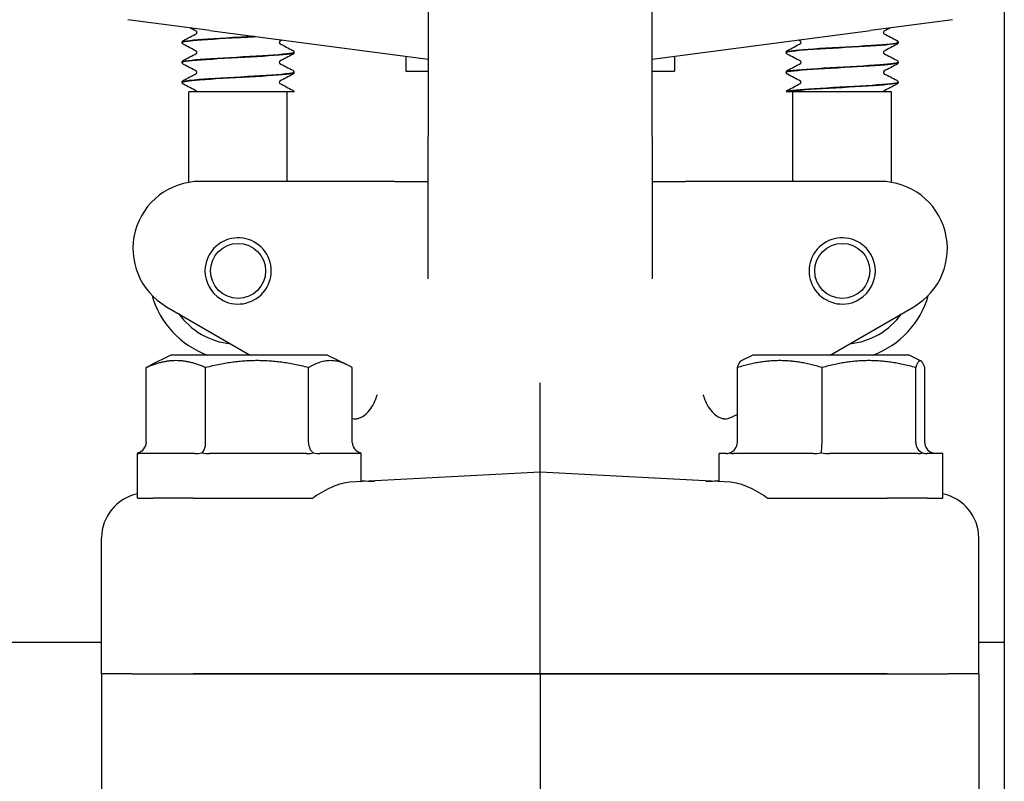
# Model space of a CAD drawing. Header units: inches. Extents: x 18 to 846, y -67 to 561.
# Tile 469 of 656: x 441.79 to 444.54, y 260.9 to 263.03. Entities that reach past the tile are written whole.
import ezdxf

# ---------------------------------------------------------------- set-up
doc = ezdxf.new("R2010")
doc.units = ezdxf.units.IN
doc.header["$LTSCALE"] = 24
doc.header["$MEASUREMENT"] = 0
doc.layers.add('Visible (ANSI)', color=7, linetype='Continuous', lineweight=30)

msp = doc.modelspace()

# ---------------------------------------------------------------- linework, layer by layer
at = {"layer": 'Visible (ANSI)'}
for p, q in [((444.53743, 293.04286), (444.53743, 257.29286)), ((442.92843, 263.71536), (442.92843, 262.70536)), ((443.55343, 262.70536), (443.55343, 263.71536)), ((442.31791, 263.00188), (442.08902, 263.03202)), ((444.39284, 263.03202), (444.16395, 263.00188)), ((442.31791, 263.00188), (442.92843, 262.92151)), ((443.55343, 262.92151), (444.16395, 263.00188)), ((442.24093, 262.9682), (442.24093, 262.96878)), ((444.24093, 262.9682), (444.24093, 262.96878)), ((442.55343, 262.9404), (442.55343, 262.94098)), ((443.92843, 262.9404), (443.92843, 262.94098)), ((442.24093, 262.91259), (442.24093, 262.91317)), ((442.86593, 262.92973), (442.86593, 262.88792)), ((443.61593, 262.92973), (443.61593, 262.88792)), ((444.24093, 262.91259), (444.24093, 262.91317)), ((442.55343, 262.88479), (442.55343, 262.88537)), ((442.86593, 262.88792), (442.92843, 262.88792)), ((443.55343, 262.88792), (443.61593, 262.88792)), ((443.92843, 262.88479), (443.92843, 262.88537)), ((442.24093, 262.85698), (442.24093, 262.85756)), ((444.24093, 262.85698), (444.24093, 262.85756)), ((442.4256, 262.83036), (442.25968, 262.83036)), ((442.25968, 262.57774), (442.25968, 262.83036)), ((442.537, 262.83036), (442.4256, 262.83036)), ((442.53468, 262.58036), (442.53468, 262.83036)), ((442.55337, 262.83036), (442.537, 262.83036)), ((443.9288, 262.83036), (443.92849, 262.83036)), ((443.92984, 262.83036), (443.9288, 262.83036)), ((443.96049, 262.83036), (443.92984, 262.83036)), ((443.94718, 262.58036), (443.94718, 262.83036)), ((444.08398, 262.83036), (443.96049, 262.83036)), ((444.22218, 262.83036), (444.08398, 262.83036)), ((444.22218, 262.57774), (444.22218, 262.83036)), ((442.92843, 262.30846), (442.92843, 262.70536)), ((443.55343, 262.70536), (443.55343, 262.30846)), ((442.74716, 262.58036), (442.29093, 262.58036)), ((442.83483, 262.58036), (442.74716, 262.58036)), ((442.83483, 262.58036), (442.92843, 262.58036)), ((443.55343, 262.58036), (443.64703, 262.58036)), ((443.7347, 262.58036), (443.64703, 262.58036)), ((444.19093, 262.58036), (443.7347, 262.58036)), ((442.19718, 262.23048), (442.43121, 262.09536)), ((444.05064, 262.09536), (444.28468, 262.23048)), ((442.20968, 262.09536), (442.15258, 262.06682)), ((442.64718, 262.09536), (442.20968, 262.09536)), ((442.64718, 262.09536), (442.70427, 262.06682)), ((443.83468, 262.09536), (443.80247, 262.07926)), ((444.27218, 262.09536), (443.83468, 262.09536)), ((444.27218, 262.09536), (444.30438, 262.07926)), ((442.14085, 261.85161), (442.14085, 262.0604)), ((442.30643, 261.85161), (442.30643, 262.0604)), ((442.59401, 261.85161), (442.59401, 262.0604)), ((442.71601, 261.85161), (442.71601, 262.0604)), ((443.7918, 261.85161), (443.7918, 262.0604)), ((444.02827, 261.85161), (444.02827, 262.0604)), ((444.2899, 261.85161), (444.2899, 262.0604)), ((444.31506, 261.85161), (444.31506, 262.0604)), ((443.24093, 261.76786), (443.24093, 262.01821)), ((443.7914, 261.94569), (443.7918, 261.94592)), ((442.11596, 261.82036), (442.11593, 261.82036)), ((442.11593, 261.69536), (442.11593, 261.82036)), ((442.27617, 261.82036), (442.11991, 261.82036)), ((442.58864, 261.82036), (442.31724, 261.82036)), ((442.74093, 261.82036), (442.62576, 261.82036)), ((442.74093, 261.74166), (442.74093, 261.82036)), ((443.76138, 261.82036), (443.74093, 261.82036)), ((443.74093, 261.74166), (443.74093, 261.82036)), ((444.00369, 261.82036), (443.78053, 261.82036)), ((444.29574, 261.82036), (444.04884, 261.82036)), ((444.36593, 261.82036), (444.32174, 261.82036)), ((444.36593, 261.69536), (444.36593, 261.82036)), ((443.24093, 261.76786), (442.70921, 261.74)), ((443.77265, 261.74), (443.24093, 261.76786)), ((443.24093, 261.64326), (443.24093, 261.76786)), ((442.11593, 261.69536), (442.15973, 261.69536)), ((442.27125, 261.69536), (442.15973, 261.69536)), ((442.27125, 261.69536), (442.30186, 261.69536)), ((442.30186, 261.69536), (442.46378, 261.69536)), ((442.46378, 261.69536), (442.60556, 261.69536)), ((443.8763, 261.69536), (444.01807, 261.69536)), ((444.01807, 261.69536), (444.18, 261.69536)), ((444.18, 261.69536), (444.21061, 261.69536)), ((444.32213, 261.69536), (444.21061, 261.69536)), ((444.32213, 261.69536), (444.36593, 261.69536)), ((443.24093, 261.20536), (443.24093, 261.64326)), ((442.01593, 261.20536), (442.01593, 261.58502)), ((444.46593, 261.20536), (444.46593, 261.58502)), ((442.01593, 261.29286), (440.27758, 261.29286)), ((444.53743, 261.29286), (444.46593, 261.29286)), ((442.01593, 261.20536), (442.01593, 260.7778)), ((442.10143, 261.20536), (442.01593, 261.20536)), ((442.10143, 261.20536), (442.01593, 261.20536)), ((442.10143, 261.20536), (442.27187, 261.20536)), ((442.10143, 261.20536), (442.27187, 261.20536)), ((442.27187, 261.20536), (443.24093, 261.20536)), ((443.24093, 261.20536), (442.27187, 261.20536)), ((443.24093, 261.20536), (444.20998, 261.20536)), ((443.24093, 261.20536), (443.24093, 260.75821)), ((444.20998, 261.20536), (443.24093, 261.20536)), ((444.20998, 261.20536), (444.38043, 261.20536)), ((444.20998, 261.20536), (444.38043, 261.20536)), ((444.46593, 261.20536), (444.38043, 261.20536)), ((444.46593, 261.20536), (444.38043, 261.20536)), ((444.46593, 261.20536), (444.46593, 260.7778))]:
    msp.add_line(p, q, dxfattribs=at)
for centre, radius in [((435.17843, 268.60536), 7.5), ((442.39718, 262.33036), 0.07688), ((444.08468, 262.33036), 0.07688)]:
    msp.add_circle(centre, radius, dxfattribs=at)
for centre, radius, start, end in [((435.17843, 268.60536), 7.588, 134.247392, 45.752608), ((442.29093, 262.39286), 0.1875, 90, 240), ((444.19093, 262.39286), 0.1875, 300, 90), ((442.39718, 262.33036), 0.0925, 122.15008, 237.84992), ((442.39718, 262.33036), 0.0925, 237.84992, 122.15008), ((444.08468, 262.33036), 0.0925, 57.84992, 302.15008), ((444.08468, 262.33036), 0.0925, 302.15008, 57.84992), ((442.39718, 262.33036), 0.25, 195.89001, 250.05156), ((444.08468, 262.33036), 0.25, 289.94844, 344.10999), ((442.39718, 262.33036), 0.20454, 215.75553, 264.24447), ((444.08468, 262.33036), 0.20454, 275.75553, 324.24447)]:
    msp.add_arc(centre, radius, start, end, dxfattribs=at)
for centre, major_axis, ratio, start_param, end_param in [((442.10491, 261.85161), (-0.03595, 0), 0.8693335, 1.9174431, 3.1415927), ((442.29118, 261.85161), (0, -0.03125), 0.4879975, 0.3466468, 1.5707963), ((442.6147, 261.85161), (0, -0.03125), 0.662309, 4.712389, 5.9365385), ((442.75195, 261.85161), (-0.03595, 0), 0.8693335, 0, 1.2241495), ((443.7591, 261.85161), (0.0327, 0), 0.9555533, 5.0590358, 6.2831853), ((444.02512, 261.85161), (0, -0.03125), 0.1006388, 0.3466468, 1.5707963), ((444.31946, 261.85161), (0, -0.03125), 0.9458753, 4.712389, 5.9365385), ((444.34776, 261.85161), (-0.0327, 0), 0.9555533, 0, 1.2241495), ((442.14141, 261.58507), (-0.12531, -0.00657), 0.9961843, 4.8646945, 6.2310249), ((444.34045, 261.58507), (0.12531, -0.00657), 0.9961843, 0.0521605, 1.4184909)]:
    msp.add_ellipse(centre, major_axis=major_axis, ratio=ratio, start_param=start_param, end_param=end_param, dxfattribs=at)
for points in [[(442.24466, 262.97413), (442.25662, 262.98039), (442.26857, 262.98666), (442.28051, 262.99294)], [(442.28051, 262.99966), (442.27446, 263.00284), (442.26841, 263.00602), (442.26236, 263.0092)], [(444.2195, 263.0092), (444.21345, 263.00602), (444.20739, 263.00284), (444.20135, 262.99966)], [(444.20135, 262.99294), (444.21329, 262.98666), (444.22524, 262.98039), (444.23719, 262.97413)], [(442.28051, 262.94405), (442.26857, 262.95033), (442.25662, 262.9566), (442.24466, 262.96286)], [(442.52028, 262.97524), (442.51814, 262.97411), (442.51599, 262.97298), (442.51385, 262.97186)], [(442.51385, 262.96513), (442.52579, 262.95885), (442.53774, 262.95258), (442.54969, 262.94632)], [(443.93216, 262.94632), (443.94412, 262.95258), (443.95607, 262.95885), (443.96801, 262.96513)], [(443.96801, 262.97186), (443.96587, 262.97298), (443.96372, 262.97411), (443.96158, 262.97524)], [(444.23719, 262.96286), (444.22524, 262.9566), (444.21329, 262.95033), (444.20135, 262.94405)], [(442.24466, 262.91852), (442.25662, 262.92478), (442.26857, 262.93104), (442.28051, 262.93733)], [(442.54969, 262.93505), (442.53774, 262.92879), (442.52579, 262.92253), (442.51385, 262.91624)], [(443.96801, 262.91624), (443.95607, 262.92253), (443.94412, 262.92879), (443.93216, 262.93505)], [(444.20135, 262.93733), (444.21329, 262.93104), (444.22524, 262.92478), (444.23719, 262.91852)], [(442.28051, 262.88844), (442.26857, 262.89472), (442.25662, 262.90099), (442.24466, 262.90725)], [(442.51385, 262.90952), (442.52579, 262.90324), (442.53774, 262.89697), (442.54969, 262.89071)], [(443.93216, 262.89071), (443.94412, 262.89697), (443.95607, 262.90324), (443.96801, 262.90952)], [(444.23719, 262.90725), (444.22524, 262.90099), (444.21329, 262.89472), (444.20135, 262.88844)], [(442.24466, 262.86291), (442.25662, 262.86917), (442.26857, 262.87543), (442.28051, 262.88172)], [(442.54969, 262.87944), (442.53774, 262.87318), (442.52579, 262.86691), (442.51385, 262.86063)], [(443.96801, 262.86063), (443.95607, 262.86691), (443.94412, 262.87318), (443.93216, 262.87944)], [(444.20135, 262.88172), (444.21329, 262.87543), (444.22524, 262.86917), (444.23719, 262.86291)], [(442.28051, 262.83283), (442.26857, 262.83911), (442.25662, 262.84538), (442.24466, 262.85164)], [(442.51385, 262.85391), (442.52579, 262.84763), (442.53774, 262.84136), (442.54969, 262.8351)], [(443.93216, 262.8351), (443.94412, 262.84136), (443.95607, 262.84763), (443.96801, 262.85391)], [(444.23719, 262.85164), (444.22524, 262.84538), (444.21329, 262.83911), (444.20135, 262.83283)], [(443.76947, 261.91968), (443.77786, 261.92336), (443.78533, 261.92659), (443.7918, 261.92938)], [(442.11596, 261.82036), (442.11607, 261.82036), (442.11646, 261.82085), (442.11712, 261.82222)], [(442.11712, 261.82222), (442.11779, 261.82085), (442.11876, 261.82036), (442.11991, 261.82036)], [(442.27617, 261.82036), (442.28248, 261.82036), (442.28945, 261.82085), (442.29636, 261.82222)], [(442.29636, 261.82222), (442.30327, 261.82085), (442.31049, 261.82036), (442.31724, 261.82036)], [(442.58864, 261.82036), (442.59484, 261.82036), (442.60142, 261.82085), (442.60767, 261.82222)], [(442.60767, 261.82222), (442.61391, 261.82085), (442.62016, 261.82036), (442.62576, 261.82036)], [(442.7409, 261.82036), (442.74079, 261.82036), (442.7404, 261.82085), (442.73974, 261.82222)], [(443.76138, 261.82036), (443.76395, 261.82036), (443.76699, 261.82085), (443.77021, 261.82222)], [(443.77021, 261.82222), (443.77343, 261.82085), (443.77701, 261.82036), (443.78053, 261.82036)], [(444.00369, 261.82036), (444.01083, 261.82036), (444.0186, 261.82085), (444.02619, 261.82222)], [(444.02619, 261.82222), (444.03379, 261.82085), (444.04161, 261.82036), (444.04884, 261.82036)], [(444.29574, 261.82036), (444.30031, 261.82036), (444.30504, 261.82085), (444.30941, 261.82222)], [(444.30941, 261.82222), (444.31378, 261.82085), (444.31803, 261.82036), (444.32174, 261.82036)], [(444.34548, 261.82036), (444.34291, 261.82036), (444.33987, 261.82085), (444.33665, 261.82222)], [(442.74093, 261.74401), (442.75591, 261.74373), (442.76833, 261.7431), (442.77806, 261.74361)]]:
    msp.add_open_spline(points, degree=3, dxfattribs=at)
for points, knots in [([(442.28211, 262.9963), (442.28211, 262.99737), (442.28167, 262.99837), (442.28096, 262.99933), (442.28071, 262.99952), (442.28052, 262.99966), (442.28049, 262.99967), (442.28049, 262.99967)], [0, 0, 0, 0, 0.017919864, 0.017919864, 0.032518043, 0.032518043, 0.040461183, 0.040461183, 0.040461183, 0.040461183]), ([(442.28049, 262.99293), (442.28049, 262.99293), (442.28065, 262.993), (442.28118, 262.99355), (442.28146, 262.99389), (442.28193, 262.99491), (442.28211, 262.9956), (442.28211, 262.9963)], [0.003893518, 0.003893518, 0.003893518, 0.003893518, 0.02135506, 0.02135506, 0.032660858, 0.032660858, 0.044379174, 0.044379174, 0.044379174, 0.044379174]), ([(444.20137, 262.99967), (444.20137, 262.99967), (444.2012, 262.9996), (444.20068, 262.99905), (444.2004, 262.99871), (444.19992, 262.99769), (444.19974, 262.997), (444.19974, 262.9963)], [0.003893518, 0.003893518, 0.003893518, 0.003893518, 0.02135506, 0.02135506, 0.032660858, 0.032660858, 0.044379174, 0.044379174, 0.044379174, 0.044379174]), ([(444.19974, 262.9963), (444.19974, 262.99523), (444.20019, 262.99423), (444.20089, 262.99327), (444.20115, 262.99308), (444.20134, 262.99294), (444.20137, 262.99293), (444.20137, 262.99293)], [0, 0, 0, 0, 0.017919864, 0.017919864, 0.032518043, 0.032518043, 0.040461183, 0.040461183, 0.040461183, 0.040461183]), ([(442.24093, 262.96881), (442.24099, 262.96994), (442.24141, 262.97101), (442.24239, 262.97248), (442.24292, 262.97296), (442.24384, 262.97367), (442.24426, 262.97392), (442.24466, 262.97413)], [0, 0, 0, 0, 0.015967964, 0.015967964, 0.031253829, 0.031253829, 0.045415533, 0.045415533, 0.045415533, 0.045415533]), ([(442.24466, 262.96286), (442.24403, 262.96319), (442.24336, 262.96359), (442.24226, 262.96473), (442.24186, 262.96523), (442.24121, 262.96652), (442.24097, 262.96733), (442.24093, 262.96818)], [0, 0, 0, 0, 0.022095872, 0.022095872, 0.033561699, 0.033561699, 0.045438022, 0.045438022, 0.045438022, 0.045438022]), ([(442.24119, 262.96818), (442.24126, 262.97005), (442.25154, 262.97192), (442.27102, 262.97379), (442.30024, 262.97659), (442.34941, 262.9794), (442.39894, 262.98221), (442.41509, 262.98312), (442.43114, 262.98403), (442.44642, 262.98495)], [-89.5382515, -89.5382515, -89.5382515, -89.5382515, -88.9043978, -88.9043978, -88.9043978, -87.9533052, -87.9533052, -87.9533052, -87.6432571, -87.6432571, -87.6432571, -87.6432571]), ([(442.44337, 262.98535), (442.42368, 262.98418), (442.40282, 262.98301), (442.38227, 262.98184), (442.33307, 262.97904), (442.2869, 262.97624), (442.26207, 262.97344), (442.2483, 262.97189), (442.2413, 262.97034), (442.24124, 262.96878)], [81.3805439, 81.3805439, 81.3805439, 81.3805439, 81.7769581, 81.7769581, 81.7769581, 82.7259477, 82.7259477, 82.7259477, 83.2522053, 83.2522053, 83.2522053, 83.2522053]), ([(442.51387, 262.97187), (442.51387, 262.97187), (442.5137, 262.97179), (442.51318, 262.97124), (442.5129, 262.9709), (442.51242, 262.96989), (442.51224, 262.9692), (442.51224, 262.96849)], [0.003893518, 0.003893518, 0.003893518, 0.003893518, 0.02135506, 0.02135506, 0.032660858, 0.032660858, 0.044379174, 0.044379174, 0.044379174, 0.044379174]), ([(442.51224, 262.96849), (442.51224, 262.96742), (442.51269, 262.96642), (442.51339, 262.96547), (442.51365, 262.96527), (442.51384, 262.96514), (442.51387, 262.96512), (442.51387, 262.96512)], [0, 0, 0, 0, 0.017919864, 0.017919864, 0.032518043, 0.032518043, 0.040461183, 0.040461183, 0.040461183, 0.040461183]), ([(443.92843, 262.94037), (443.92839, 262.94309), (443.95167, 262.94581), (443.98977, 262.94852), (444.02915, 262.95133), (444.08332, 262.95414), (444.1307, 262.95695), (444.17806, 262.95975), (444.21738, 262.96256), (444.23298, 262.96537), (444.23823, 262.96631), (444.24075, 262.96726), (444.24067, 262.9682)], [-92.6798442, -92.6798442, -92.6798442, -92.6798442, -91.7590058, -91.7590058, -91.7590058, -90.8072453, -90.8072453, -90.8072453, -89.8557102, -89.8557102, -89.8557102, -89.5353906, -89.5353906, -89.5353906, -89.5353906]), ([(444.24061, 262.96881), (444.24071, 262.96756), (444.23628, 262.9663), (444.22722, 262.96505), (444.20666, 262.96221), (444.16274, 262.95936), (444.11338, 262.95652), (444.06417, 262.95368), (444.01089, 262.95085), (443.97518, 262.94801), (443.94567, 262.94567), (443.9288, 262.94332), (443.92853, 262.94098)], [83.2493444, 83.2493444, 83.2493444, 83.2493444, 83.6742001, 83.6742001, 83.6742001, 84.6382389, 84.6382389, 84.6382389, 85.5995394, 85.5995394, 85.5995394, 86.393798, 86.393798, 86.393798, 86.393798]), ([(443.96961, 262.96849), (443.96961, 262.96957), (443.96917, 262.97056), (443.96846, 262.97152), (443.96821, 262.97171), (443.96802, 262.97185), (443.96799, 262.97187), (443.96799, 262.97187)], [0, 0, 0, 0, 0.017919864, 0.017919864, 0.032518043, 0.032518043, 0.040461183, 0.040461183, 0.040461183, 0.040461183]), ([(443.96799, 262.96512), (443.96799, 262.96512), (443.96815, 262.96519), (443.96868, 262.96575), (443.96896, 262.96609), (443.96943, 262.9671), (443.96961, 262.96779), (443.96961, 262.96849)], [0.003893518, 0.003893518, 0.003893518, 0.003893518, 0.02135506, 0.02135506, 0.032660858, 0.032660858, 0.044379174, 0.044379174, 0.044379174, 0.044379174]), ([(444.23719, 262.97413), (444.23783, 262.9738), (444.2385, 262.9734), (444.2396, 262.97226), (444.23999, 262.97176), (444.24064, 262.97047), (444.24089, 262.96965), (444.24093, 262.96881)], [0, 0, 0, 0, 0.022095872, 0.022095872, 0.033561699, 0.033561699, 0.045438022, 0.045438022, 0.045438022, 0.045438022]), ([(444.24093, 262.96818), (444.24087, 262.96704), (444.24044, 262.96598), (444.23946, 262.96451), (444.23894, 262.96403), (444.23801, 262.96332), (444.2376, 262.96307), (444.23719, 262.96286)], [0, 0, 0, 0, 0.015967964, 0.015967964, 0.031253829, 0.031253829, 0.045415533, 0.045415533, 0.045415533, 0.045415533]), ([(442.55332, 262.941), (442.5534, 262.94051), (442.55275, 262.94002), (442.55132, 262.93952), (442.54316, 262.9367), (442.50998, 262.93388), (442.46512, 262.93106), (442.42037, 262.92824), (442.36518, 262.92543), (442.32167, 262.92261), (442.27824, 262.9198), (442.24759, 262.91699), (442.24194, 262.91418), (442.24127, 262.91385), (442.24095, 262.91351), (442.24098, 262.91317)], [86.3909371, 86.3909371, 86.3909371, 86.3909371, 86.558303, 86.558303, 86.558303, 87.5147256, 87.5147256, 87.5147256, 88.4689986, 88.4689986, 88.4689986, 89.4213086, 89.4213086, 89.4213086, 89.5353906, 89.5353906, 89.5353906, 89.5353906]), ([(442.24113, 262.91257), (442.24101, 262.91331), (442.24253, 262.91406), (442.24579, 262.91481), (442.25808, 262.91762), (442.29468, 262.92043), (442.34098, 262.92324), (442.38727, 262.92605), (442.44203, 262.92886), (442.4834, 262.93167), (442.52476, 262.93448), (442.55165, 262.93729), (442.55334, 262.9401), (442.5534, 262.9402), (442.55343, 262.9403), (442.55342, 262.9404)], [-95.8214368, -95.8214368, -95.8214368, -95.8214368, -95.568359, -95.568359, -95.568359, -94.6156683, -94.6156683, -94.6156683, -93.6632144, -93.6632144, -93.6632144, -92.7109946, -92.7109946, -92.7109946, -92.6769833, -92.6769833, -92.6769833, -92.6769833]), ([(442.28211, 262.94069), (442.28211, 262.94176), (442.28167, 262.94276), (442.28096, 262.94372), (442.28071, 262.94391), (442.28052, 262.94404), (442.28049, 262.94406), (442.28049, 262.94406)], [0, 0, 0, 0, 0.017919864, 0.017919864, 0.032518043, 0.032518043, 0.040461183, 0.040461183, 0.040461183, 0.040461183]), ([(442.28049, 262.93731), (442.28049, 262.93731), (442.28065, 262.93739), (442.28118, 262.93794), (442.28146, 262.93828), (442.28193, 262.93929), (442.28211, 262.93999), (442.28211, 262.94069)], [0.003893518, 0.003893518, 0.003893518, 0.003893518, 0.02135506, 0.02135506, 0.032660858, 0.032660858, 0.044379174, 0.044379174, 0.044379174, 0.044379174]), ([(442.54969, 262.94632), (442.55033, 262.94599), (442.551, 262.94559), (442.5521, 262.94445), (442.55249, 262.94395), (442.55314, 262.94266), (442.55339, 262.94185), (442.55343, 262.941)], [0, 0, 0, 0, 0.022095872, 0.022095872, 0.033561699, 0.033561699, 0.045438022, 0.045438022, 0.045438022, 0.045438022]), ([(442.55343, 262.94037), (442.55337, 262.93924), (442.55294, 262.93817), (442.55196, 262.9367), (442.55144, 262.93622), (442.55051, 262.93551), (442.5501, 262.93527), (442.54969, 262.93505)], [0, 0, 0, 0, 0.015967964, 0.015967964, 0.031253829, 0.031253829, 0.045415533, 0.045415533, 0.045415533, 0.045415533]), ([(443.92843, 262.941), (443.92849, 262.94214), (443.92891, 262.9432), (443.92989, 262.94467), (443.93042, 262.94516), (443.93134, 262.94586), (443.93176, 262.94611), (443.93216, 262.94632)], [0, 0, 0, 0, 0.015967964, 0.015967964, 0.031253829, 0.031253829, 0.045415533, 0.045415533, 0.045415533, 0.045415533]), ([(443.93216, 262.93505), (443.93153, 262.93539), (443.93086, 262.93579), (443.92976, 262.93693), (443.92936, 262.93742), (443.92871, 262.93871), (443.92847, 262.93953), (443.92843, 262.94037)], [0, 0, 0, 0, 0.022095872, 0.022095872, 0.033561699, 0.033561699, 0.045438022, 0.045438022, 0.045438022, 0.045438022]), ([(444.20137, 262.94406), (444.20137, 262.94406), (444.2012, 262.94399), (444.20068, 262.94344), (444.2004, 262.94309), (444.19992, 262.94208), (444.19974, 262.94139), (444.19974, 262.94069)], [0.003893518, 0.003893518, 0.003893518, 0.003893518, 0.02135506, 0.02135506, 0.032660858, 0.032660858, 0.044379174, 0.044379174, 0.044379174, 0.044379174]), ([(444.19974, 262.94069), (444.19974, 262.93962), (444.20019, 262.93862), (444.20089, 262.93766), (444.20115, 262.93747), (444.20134, 262.93733), (444.20137, 262.93731), (444.20137, 262.93731)], [0, 0, 0, 0, 0.017919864, 0.017919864, 0.032518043, 0.032518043, 0.040461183, 0.040461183, 0.040461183, 0.040461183]), ([(442.24093, 262.9132), (442.24099, 262.91433), (442.24141, 262.9154), (442.24239, 262.91687), (442.24292, 262.91735), (442.24384, 262.91806), (442.24426, 262.9183), (442.24466, 262.91852)], [0, 0, 0, 0, 0.015967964, 0.015967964, 0.031253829, 0.031253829, 0.045415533, 0.045415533, 0.045415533, 0.045415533]), ([(442.24466, 262.90725), (442.24403, 262.90758), (442.24336, 262.90798), (442.24226, 262.90912), (442.24186, 262.90962), (442.24121, 262.91091), (442.24097, 262.91172), (442.24093, 262.91257)], [0, 0, 0, 0, 0.022095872, 0.022095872, 0.033561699, 0.033561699, 0.045438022, 0.045438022, 0.045438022, 0.045438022]), ([(442.51387, 262.91626), (442.51387, 262.91626), (442.5137, 262.91618), (442.51318, 262.91563), (442.5129, 262.91529), (442.51242, 262.91428), (442.51224, 262.91358), (442.51224, 262.91288)], [0.003893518, 0.003893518, 0.003893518, 0.003893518, 0.02135506, 0.02135506, 0.032660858, 0.032660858, 0.044379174, 0.044379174, 0.044379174, 0.044379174]), ([(442.51224, 262.91288), (442.51224, 262.91181), (442.51269, 262.91081), (442.51339, 262.90985), (442.51365, 262.90966), (442.51384, 262.90953), (442.51387, 262.90951), (442.51387, 262.90951)], [0, 0, 0, 0, 0.017919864, 0.017919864, 0.032518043, 0.032518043, 0.040461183, 0.040461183, 0.040461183, 0.040461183]), ([(444.24087, 262.9132), (444.24077, 262.91072), (444.22183, 262.90825), (444.18938, 262.90577), (444.1527, 262.90297), (444.0997, 262.90017), (444.05141, 262.89737), (444.00236, 262.89453), (443.9595, 262.89168), (443.9403, 262.88884), (443.93249, 262.88768), (443.92868, 262.88653), (443.92874, 262.88537)], [89.5325298, 89.5325298, 89.5325298, 89.5325298, 90.3718388, 90.3718388, 90.3718388, 91.3207683, 91.3207683, 91.3207683, 92.2845846, 92.2845846, 92.2845846, 92.6769833, 92.6769833, 92.6769833, 92.6769833]), ([(443.92875, 262.88476), (443.92873, 262.88634), (443.9359, 262.88792), (443.95005, 262.8895), (443.97525, 262.89231), (444.02192, 262.89512), (444.0714, 262.89794), (444.12086, 262.90075), (444.17183, 262.90356), (444.20391, 262.90637), (444.22757, 262.90845), (444.2405, 262.91052), (444.24073, 262.91259)], [-98.9630295, -98.9630295, -98.9630295, -98.9630295, -98.4278806, -98.4278806, -98.4278806, -97.4744623, -97.4744623, -97.4744623, -96.5212894, -96.5212894, -96.5212894, -95.8185759, -95.8185759, -95.8185759, -95.8185759]), ([(443.96961, 262.91288), (443.96961, 262.91396), (443.96917, 262.91495), (443.96846, 262.91591), (443.96821, 262.9161), (443.96802, 262.91624), (443.96799, 262.91626), (443.96799, 262.91626)], [0, 0, 0, 0, 0.017919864, 0.017919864, 0.032518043, 0.032518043, 0.040461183, 0.040461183, 0.040461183, 0.040461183]), ([(443.96799, 262.90951), (443.96799, 262.90951), (443.96815, 262.90958), (443.96868, 262.91013), (443.96896, 262.91048), (443.96943, 262.91149), (443.96961, 262.91218), (443.96961, 262.91288)], [0.003893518, 0.003893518, 0.003893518, 0.003893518, 0.02135506, 0.02135506, 0.032660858, 0.032660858, 0.044379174, 0.044379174, 0.044379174, 0.044379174]), ([(444.23719, 262.91852), (444.23783, 262.91819), (444.2385, 262.91778), (444.2396, 262.91665), (444.23999, 262.91615), (444.24064, 262.91486), (444.24089, 262.91404), (444.24093, 262.9132)], [0, 0, 0, 0, 0.022095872, 0.022095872, 0.033561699, 0.033561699, 0.045438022, 0.045438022, 0.045438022, 0.045438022]), ([(444.24093, 262.91257), (444.24087, 262.91143), (444.24044, 262.91037), (444.23946, 262.9089), (444.23894, 262.90842), (444.23801, 262.90771), (444.2376, 262.90746), (444.23719, 262.90725)], [0, 0, 0, 0, 0.015967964, 0.015967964, 0.031253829, 0.031253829, 0.045415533, 0.045415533, 0.045415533, 0.045415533]), ([(442.24101, 262.85696), (442.24114, 262.85936), (442.25888, 262.86176), (442.28969, 262.86417), (442.32575, 262.86698), (442.37878, 262.8698), (442.42753, 262.87261), (442.47627, 262.87543), (442.51944, 262.87824), (442.53976, 262.88106), (442.54874, 262.8823), (442.55315, 262.88354), (442.55311, 262.88479)], [-102.1046221, -102.1046221, -102.1046221, -102.1046221, -101.2896371, -101.2896371, -101.2896371, -100.3354652, -100.3354652, -100.3354652, -99.3815473, -99.3815473, -99.3815473, -98.9601686, -98.9601686, -98.9601686, -98.9601686]), ([(442.55311, 262.88539), (442.5531, 262.88371), (442.54495, 262.88204), (442.52905, 262.88036), (442.50239, 262.87754), (442.4547, 262.87473), (442.40507, 262.87191), (442.35563, 262.86911), (442.30557, 262.8663), (442.2748, 262.8635), (442.25307, 262.86152), (442.24138, 262.85954), (442.24117, 262.85756)], [92.6741224, 92.6741224, 92.6741224, 92.6741224, 93.2431504, 93.2431504, 93.2431504, 94.1972517, 94.1972517, 94.1972517, 95.1476373, 95.1476373, 95.1476373, 95.8185759, 95.8185759, 95.8185759, 95.8185759]), ([(442.28211, 262.88508), (442.28211, 262.88615), (442.28167, 262.88715), (442.28096, 262.88811), (442.28071, 262.8883), (442.28052, 262.88843), (442.28049, 262.88845), (442.28049, 262.88845)], [0, 0, 0, 0, 0.017919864, 0.017919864, 0.032518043, 0.032518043, 0.040461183, 0.040461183, 0.040461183, 0.040461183]), ([(442.28049, 262.8817), (442.28049, 262.8817), (442.28065, 262.88178), (442.28118, 262.88233), (442.28146, 262.88267), (442.28193, 262.88368), (442.28211, 262.88438), (442.28211, 262.88508)], [0.003893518, 0.003893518, 0.003893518, 0.003893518, 0.02135506, 0.02135506, 0.032660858, 0.032660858, 0.044379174, 0.044379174, 0.044379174, 0.044379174]), ([(442.54969, 262.89071), (442.55033, 262.89038), (442.551, 262.88998), (442.5521, 262.88884), (442.55249, 262.88834), (442.55314, 262.88705), (442.55339, 262.88624), (442.55343, 262.88539)], [0, 0, 0, 0, 0.022095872, 0.022095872, 0.033561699, 0.033561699, 0.045438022, 0.045438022, 0.045438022, 0.045438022]), ([(442.55343, 262.88476), (442.55337, 262.88363), (442.55294, 262.88256), (442.55196, 262.88109), (442.55144, 262.88061), (442.55051, 262.8799), (442.5501, 262.87966), (442.54969, 262.87944)], [0, 0, 0, 0, 0.015967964, 0.015967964, 0.031253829, 0.031253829, 0.045415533, 0.045415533, 0.045415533, 0.045415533]), ([(443.92843, 262.88539), (443.92849, 262.88653), (443.92891, 262.88759), (443.92989, 262.88906), (443.93042, 262.88954), (443.93134, 262.89025), (443.93176, 262.8905), (443.93216, 262.89071)], [0, 0, 0, 0, 0.015967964, 0.015967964, 0.031253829, 0.031253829, 0.045415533, 0.045415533, 0.045415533, 0.045415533]), ([(443.93216, 262.87944), (443.93153, 262.87977), (443.93086, 262.88018), (443.92976, 262.88131), (443.92936, 262.88181), (443.92871, 262.8831), (443.92847, 262.88392), (443.92843, 262.88476)], [0, 0, 0, 0, 0.022095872, 0.022095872, 0.033561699, 0.033561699, 0.045438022, 0.045438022, 0.045438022, 0.045438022]), ([(444.20137, 262.88845), (444.20137, 262.88845), (444.2012, 262.88838), (444.20068, 262.88783), (444.2004, 262.88748), (444.19992, 262.88647), (444.19974, 262.88578), (444.19974, 262.88508)], [0.003893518, 0.003893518, 0.003893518, 0.003893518, 0.02135506, 0.02135506, 0.032660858, 0.032660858, 0.044379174, 0.044379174, 0.044379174, 0.044379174]), ([(444.19974, 262.88508), (444.19974, 262.884), (444.20019, 262.88301), (444.20089, 262.88205), (444.20115, 262.88186), (444.20134, 262.88172), (444.20137, 262.8817), (444.20137, 262.8817)], [0, 0, 0, 0, 0.017919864, 0.017919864, 0.032518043, 0.032518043, 0.040461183, 0.040461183, 0.040461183, 0.040461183]), ([(442.24093, 262.85759), (442.24099, 262.85872), (442.24141, 262.85979), (442.24239, 262.86126), (442.24292, 262.86174), (442.24384, 262.86245), (442.24426, 262.86269), (442.24466, 262.86291)], [0, 0, 0, 0, 0.015967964, 0.015967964, 0.031253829, 0.031253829, 0.045415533, 0.045415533, 0.045415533, 0.045415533]), ([(442.24466, 262.85164), (442.24403, 262.85197), (442.24336, 262.85237), (442.24226, 262.85351), (442.24186, 262.85401), (442.24121, 262.8553), (442.24097, 262.85611), (442.24093, 262.85696)], [0, 0, 0, 0, 0.022095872, 0.022095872, 0.033561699, 0.033561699, 0.045438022, 0.045438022, 0.045438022, 0.045438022]), ([(442.51387, 262.86065), (442.51387, 262.86065), (442.5137, 262.86057), (442.51318, 262.86002), (442.5129, 262.85968), (442.51242, 262.85867), (442.51224, 262.85797), (442.51224, 262.85727)], [0.003893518, 0.003893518, 0.003893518, 0.003893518, 0.02135506, 0.02135506, 0.032660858, 0.032660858, 0.044379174, 0.044379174, 0.044379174, 0.044379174]), ([(442.51224, 262.85727), (442.51224, 262.8562), (442.51269, 262.8552), (442.51339, 262.85424), (442.51365, 262.85405), (442.51384, 262.85392), (442.51387, 262.8539), (442.51387, 262.8539)], [0, 0, 0, 0, 0.017919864, 0.017919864, 0.032518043, 0.032518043, 0.040461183, 0.040461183, 0.040461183, 0.040461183]), ([(444.24068, 262.85759), (444.24082, 262.85672), (444.23873, 262.85585), (444.2343, 262.85497), (444.21998, 262.85216), (444.1816, 262.84935), (444.13452, 262.84653), (444.08702, 262.84369), (444.03194, 262.84086), (443.99166, 262.83802), (443.95549, 262.83547), (443.93189, 262.83292), (443.9288, 262.83036)], [95.8157151, 95.8157151, 95.8157151, 95.8157151, 96.1109708, 96.1109708, 96.1109708, 97.0647023, 97.0647023, 97.0647023, 98.0270057, 98.0270057, 98.0270057, 98.8915068, 98.8915068, 98.8915068, 98.8915068]), ([(443.92984, 262.83036), (443.93651, 262.83318), (443.96826, 262.836), (444.01237, 262.83882), (444.05646, 262.84164), (444.11171, 262.84445), (444.15597, 262.84727), (444.20022, 262.85009), (444.2323, 262.8529), (444.23935, 262.85572), (444.2404, 262.85614), (444.24089, 262.85656), (444.24085, 262.85698)], [-105.1089244, -105.1089244, -105.1089244, -105.1089244, -104.1537068, -104.1537068, -104.1537068, -103.1987551, -103.1987551, -103.1987551, -102.2440661, -102.2440661, -102.2440661, -102.1017612, -102.1017612, -102.1017612, -102.1017612]), ([(443.96961, 262.85727), (443.96961, 262.85834), (443.96917, 262.85934), (443.96846, 262.8603), (443.96821, 262.86049), (443.96802, 262.86063), (443.96799, 262.86065), (443.96799, 262.86065)], [0, 0, 0, 0, 0.017919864, 0.017919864, 0.032518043, 0.032518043, 0.040461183, 0.040461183, 0.040461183, 0.040461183]), ([(443.96799, 262.8539), (443.96799, 262.8539), (443.96815, 262.85397), (443.96868, 262.85452), (443.96896, 262.85487), (443.96943, 262.85588), (443.96961, 262.85657), (443.96961, 262.85727)], [0.003893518, 0.003893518, 0.003893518, 0.003893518, 0.02135506, 0.02135506, 0.032660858, 0.032660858, 0.044379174, 0.044379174, 0.044379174, 0.044379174]), ([(444.23719, 262.86291), (444.23783, 262.86257), (444.2385, 262.86217), (444.2396, 262.86103), (444.23999, 262.86054), (444.24064, 262.85925), (444.24089, 262.85843), (444.24093, 262.85759)], [0, 0, 0, 0, 0.022095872, 0.022095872, 0.033561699, 0.033561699, 0.045438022, 0.045438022, 0.045438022, 0.045438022]), ([(444.24093, 262.85696), (444.24087, 262.85582), (444.24044, 262.85476), (444.23946, 262.85329), (444.23894, 262.8528), (444.23801, 262.8521), (444.2376, 262.85185), (444.23719, 262.85164)], [0, 0, 0, 0, 0.015967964, 0.015967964, 0.031253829, 0.031253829, 0.045415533, 0.045415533, 0.045415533, 0.045415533]), ([(442.28202, 262.83036), (442.28183, 262.83135), (442.28133, 262.83205), (442.28071, 262.83272), (442.28054, 262.83281), (442.28049, 262.83284), (442.28049, 262.83284), (442.28049, 262.83284)], [0, 0, 0, 0, 0.017397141, 0.017397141, 0.033013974, 0.033013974, 0.035372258, 0.035372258, 0.035372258, 0.035372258]), ([(442.54969, 262.8351), (442.55029, 262.83479), (442.55092, 262.83441), (442.55196, 262.8334), (442.55232, 262.83296), (442.55297, 262.83184), (442.55325, 262.83113), (442.55337, 262.83036)], [0, 0, 0, 0, 0.020860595, 0.020860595, 0.031618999, 0.031618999, 0.042693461, 0.042693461, 0.042693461, 0.042693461]), ([(443.92849, 262.83036), (443.92866, 262.83148), (443.92917, 262.83244), (443.93017, 262.83372), (443.93066, 262.83413), (443.93147, 262.83472), (443.93182, 262.83492), (443.93216, 262.8351)], [0, 0, 0, 0, 0.016056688, 0.016056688, 0.030725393, 0.030725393, 0.042668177, 0.042668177, 0.042668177, 0.042668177]), ([(444.20137, 262.83284), (444.20137, 262.83284), (444.20125, 262.83278), (444.20084, 262.8324), (444.20063, 262.83216), (444.20018, 262.83145), (444.19995, 262.83094), (444.19983, 262.83036)], [0.003894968, 0.003894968, 0.003894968, 0.003894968, 0.019061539, 0.019061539, 0.029040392, 0.029040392, 0.03930795, 0.03930795, 0.03930795, 0.03930795]), ([(442.71601, 261.9184), (442.71735, 261.91802), (442.71875, 261.91774), (442.72142, 261.91742), (442.72267, 261.91735), (442.72489, 261.91736), (442.72584, 261.9174), (442.72781, 261.91758), (442.72883, 261.91771), (442.73138, 261.91817), (442.73295, 261.91854), (442.73745, 261.91991), (442.74047, 261.92116), (442.74801, 261.92528), (442.75253, 261.92856), (442.76213, 261.93783), (442.76692, 261.94391), (442.77691, 261.96023), (442.78182, 261.97133), (442.78545, 261.98371), (442.7855, 261.98386), (442.78554, 261.98401)], [0.02344438, 0.02344438, 0.02344438, 0.02344438, 0.04878278, 0.04878278, 0.07002342, 0.07002342, 0.08543215, 0.08543215, 0.10127417, 0.10127417, 0.1246126, 0.1246126, 0.16706492, 0.16706492, 0.22849379, 0.22849379, 0.29966244, 0.29966244, 0.39445021, 0.39445021, 0.39562077, 0.39562077, 0.39562077, 0.39562077]), ([(443.69632, 261.98401), (443.69636, 261.98386), (443.6964, 261.98371), (443.70004, 261.97133), (443.70495, 261.96023), (443.71494, 261.94391), (443.71972, 261.93783), (443.72933, 261.92856), (443.73385, 261.92528), (443.74139, 261.92116), (443.74441, 261.91991), (443.74891, 261.91854), (443.75047, 261.91817), (443.75303, 261.91771), (443.75405, 261.91758), (443.75601, 261.9174), (443.75697, 261.91736), (443.75919, 261.91735), (443.76044, 261.91742), (443.76445, 261.9179), (443.76705, 261.91862), (443.76947, 261.91968)], [-0.00127423, -0.00127423, -0.00127423, -0.00127423, 0, 0, 0.10318214, 0.10318214, 0.18065349, 0.18065349, 0.24752251, 0.24752251, 0.29373442, 0.29373442, 0.31913969, 0.31913969, 0.33638468, 0.33638468, 0.35315802, 0.35315802, 0.37627972, 0.37627972, 0.42938271, 0.42938271, 0.42938271, 0.42938271]), ([(442.70921, 261.74), (442.69503, 261.73926), (442.67856, 261.73471), (442.6442, 261.71994), (442.62629, 261.7097), (442.6086, 261.69752), (442.60709, 261.69646), (442.60556, 261.69536)], [0.51027295, 0.51027295, 0.51027295, 0.51027295, 0.67314933, 0.67314933, 0.83782619, 0.83782619, 0.85301482, 0.85301482, 0.85301482, 0.85301482]), ([(443.70379, 261.74361), (443.70925, 261.74332), (443.71555, 261.74341), (443.72826, 261.74371), (443.73435, 261.74388), (443.74093, 261.744)], [0, 0, 0, 0, 0.11499946, 0.11499946, 0.20535465, 0.20535465, 0.20535465, 0.20535465]), ([(443.8763, 261.69536), (443.87477, 261.69646), (443.87325, 261.69752), (443.85557, 261.7097), (443.83766, 261.71994), (443.8033, 261.73471), (443.78683, 261.73926), (443.77265, 261.74)], [1.42951458, 1.42951458, 1.42951458, 1.42951458, 1.44470322, 1.44470322, 1.60938008, 1.60938008, 1.77225646, 1.77225646, 1.77225646, 1.77225646])]:
    msp.add_open_spline(points, degree=3, knots=knots, dxfattribs=at)
for points, weights in [([(442.30643, 262.0604), (442.22364, 262.09649), (442.14085, 262.0604)], [1.04422863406, 1.20577136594, 1.04422863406]), ([(442.59401, 262.0604), (442.45022, 262.09649), (442.30643, 262.0604)], [1.04422863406, 1.20577136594, 1.04422863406]), ([(442.71601, 262.0604), (442.65501, 262.09649), (442.59401, 262.0604)], [1.04422863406, 1.20577136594, 1.04422863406]), ([(444.02827, 262.0604), (443.91003, 262.09649), (443.7918, 262.0604)], [1.04422863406, 1.20577136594, 1.04422863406]), ([(443.7918, 262.0604), (443.79751, 262.07678), (443.80247, 262.07926)], [1.04422863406, 1.11183872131, 1.12285543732]), ([(444.2899, 262.0604), (444.15908, 262.09649), (444.02827, 262.0604)], [1.04422863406, 1.20577136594, 1.04422863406]), ([(444.31506, 262.0604), (444.30248, 262.09649), (444.2899, 262.0604)], [1.04422863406, 1.20577136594, 1.04422863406]), ([(442.14085, 262.0604), (442.14685, 262.06395), (442.15258, 262.06682)], [1.04422863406, 1.05817173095, 1.06970791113])]:
    msp.add_rational_spline(points, weights, degree=2, dxfattribs=at)

doc.saveas('drawing.dxf')
